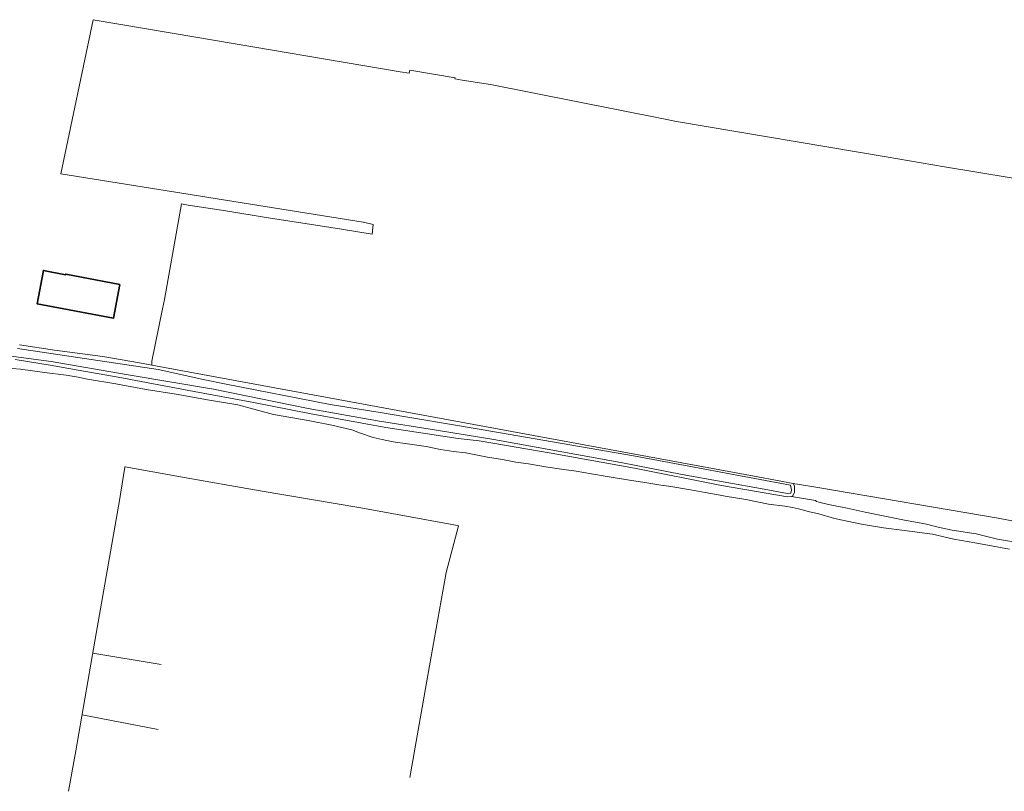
# Model space of a CAD drawing. Extents: x 150256 to 156914, y 461459 to 469481.
# Tile 729 of 731: x 155112 to 155385, y 468527 to 468741. Entities that reach past the tile are written whole.
import ezdxf

# ---------------------------------------------------------------- set-up
doc = ezdxf.new("R2010")
doc.units = 0
doc.header["$LTSCALE"] = 0.75
for name, color, linetype, lineweight in [('B-RO-GR-GRAS-GV', 251, 'CONTINUOUS', 13), ('B-RO-IE-TERREINAFSCHEIDING_KUNSTMATIG_MUUR-G', 251, 'IE-TERREINAFSCHEIDING-KUNSTMATIG-DICHT', 18), ('B-RO-OG-BEBOUWING-GV', 6, 'CONTINUOUS', 35), ('B-RO-OG-WATER_SLOOT-GV', 251, 'CONTINUOUS', 18)]:
    doc.layers.add(name, color=color, linetype=linetype, lineweight=lineweight)
doc.linetypes.add('IE-TERREINAFSCHEIDING-KUNSTMATIG-DICHT', pattern='A,8,-1,[82,NLCS.SHX,S=0.75,R=90,X=0,Y=0],-1', length=10)

msp = doc.modelspace()

# ---------------------------------------------------------------- linework, layer by layer
at = {"layer": 'B-RO-GR-GRAS-GV'}
for points in [[(155396.566, 468695.12), (155368.527, 468699.711), (155352.373, 468702.514), (155294.318, 468712.309), (155290.234, 468713.117), (155242.698, 468722.519), (155234.919, 468723.771), (155232.864, 468724.102), (155232.925, 468724.419), (155220.416, 468726.536), (155220.323, 468726.12), (155220.223, 468725.672), (155217.65, 468726.09), (155161.1, 468735.64), (155132.646, 468740.501), (155132.624, 468740.505), (155123.635, 468697.78), (155207.459, 468684.424), (155207.508, 468684.419), (155210.181, 468683.734), (155209.916, 468681.088), (155201.445, 468682.426), (155191.331, 468684.027), (155181.076, 468685.651), (155169.352, 468687.507), (155158.907, 468689.161), (155157.105, 468689.446), (155156.372, 468685.368), (155152.343, 468662.988), (155151.821, 468660.411), (155148.881, 468645.889), (155148.882, 468644.797), (155316.833, 468613.813), (155326.628, 468612.006), (155327.08, 468611.923), (155327.801, 468611.826), (155333.485, 468610.86), (155383.437, 468602.368), (155388.662, 468601.342)], [(155391.088, 468595.262), (155383.228, 468596.596), (155377.366, 468598.012), (155370.717, 468599.039), (155366.845, 468599.926), (155363.56, 468600.741), (155356.989, 468601.96), (155346.589, 468604.059), (155341.591, 468605.148), (155336.395, 468606.16), (155333.701, 468606.79), (155333.049, 468606.968), (155332.823, 468607.246), (155326.183, 468608.375), (155325.078, 468608.337), (155306.767, 468611.483), (155282.63, 468616.229), (155259.509, 468620.403), (155239.627, 468623.839), (155233.809, 468624.504), (155213.748, 468627.561), (155193.022, 468631.339), (155176.597, 468634.534), (155160.554, 468637.461), (155139.503, 468641.452), (155128.469, 468643.412), (155120.659, 468644.818), (155111.011, 468646.382)], [(155107.812, 468644.007), (155112.429, 468643.7), (155119.116, 468642.783), (155125.138, 468642.029), (155128.46, 468641.468), (155131.032, 468640.908), (155138.842, 468639.658), (155147.294, 468638.069), (155155.641, 468636.72), (155164.306, 468635.187), (155172.745, 468633.831), (155182.54, 468631.117), (155192.236, 468629.428), (155198.774, 468628.186), (155204.258, 468626.825), (155206.427, 468626.025), (155210.222, 468624.786), (155212.735, 468624.208), (155215.785, 468623.579), (155219.705, 468622.953), (155224.896, 468622.228), (155228.836, 468621.411), (155232.508, 468620.849), (155235.899, 468620.473), (155241.887, 468619.335), (155246.025, 468618.623), (155249.774, 468617.934), (155253.264, 468617.472), (155257.938, 468616.595), (155263.094, 468615.856), (155266.456, 468615.417), (155270.736, 468614.718), (155275.029, 468613.962), (155281.279, 468612.965), (155284.916, 468612.333), (155289.895, 468611.517), (155292.148, 468611.231), (155298.144, 468610.199), (155302.232, 468609.466), (155306.427, 468608.732), (155307.804, 468608.45), (155313.51, 468607.547), (155319.794, 468606.315), (155324.286, 468605.708), (155326.454, 468605.351), (155328.142, 468605.025), (155331.141, 468604.141), (155333.747, 468603.606), (155338.052, 468602.341), (155345.551, 468600.736), (155351.633, 468599.753), (155357.454, 468598.984), (155365.275, 468597.957), (155371.114, 468596.615), (155377.548, 468595.439), (155386.613, 468593.806)]]:
    msp.add_lwpolyline(points, dxfattribs=at)
at = {"layer": 'B-RO-IE-TERREINAFSCHEIDING_KUNSTMATIG_MUUR-G'}
for points in [[(155132.822, 468566.722), (155139.925, 468607.27), (155141.409, 468616.502), (155141.445, 468616.642), (155156.764, 468613.835), (155178.913, 468609.967), (155206.802, 468605.229), (155232.557, 468600.567), (155233.498, 468600.354), (155233.891, 468600.269), (155230.441, 468587.294), (155225.865, 468561.517), (155220.402, 468530.567)], [(155132.822, 468566.722), (155127.808, 468537.93), (155125.807, 468526.716)], [(155132.52, 468564.989), (155151.446, 468561.884)], [(155129.552, 468547.948), (155150.635, 468543.851)]]:
    msp.add_lwpolyline(points, dxfattribs=at)
at = {"layer": 'B-RO-OG-BEBOUWING-GV'}
msp.add_lwpolyline([(155140.014, 468667.096), (155124.993, 468669.961), (155124.97, 468669.839), (155118.802, 468671.016), (155117.045, 468661.803), (155138.233, 468657.762)], close=True, dxfattribs=at)
at = {"layer": 'B-RO-OG-WATER_SLOOT-GV'}
for points in [[(155111.011, 468646.382), (155120.659, 468644.818), (155128.469, 468643.412), (155139.503, 468641.452), (155160.554, 468637.461), (155176.597, 468634.534), (155193.022, 468631.339), (155213.748, 468627.561), (155233.809, 468624.504), (155239.627, 468623.839), (155259.509, 468620.403), (155282.63, 468616.229), (155306.767, 468611.483), (155325.078, 468608.337), (155326.183, 468608.375), (155326.567, 468608.599), (155326.955, 468609.603), (155326.988, 468610.425), (155326.978, 468611.247), (155326.699, 468611.942), (155326.628, 468612.006), (155316.833, 468613.813), (155148.882, 468644.797), (155145.44, 468645.41), (155135.322, 468647.227), (155121.91, 468648.934), (155112.224, 468650.415)], [(155111.63, 468649.376), (155150.608, 468643.559), (155163.536, 468640.715), (155169.032, 468639.642), (155198.313, 468633.927), (155212.727, 468631.6), (155240.135, 468626.946), (155282.409, 468619.706), (155325.848, 468611.497), (155326.171, 468610.14), (155325.977, 468609.364), (155325.072, 468609.235), (155318.608, 468610.463), (155295.855, 468614.535), (155278.854, 468617.832), (155243.69, 468624.167), (155227.789, 468626.817), (155211.37, 468629.402), (155192.172, 468632.764), (155165.928, 468638.129), (155142.334, 468642.137), (155120.939, 468645.756), (155093.79, 468649.441)], [(155093.79, 468649.441), (155120.939, 468645.756), (155142.334, 468642.137), (155165.928, 468638.129), (155192.172, 468632.764), (155211.37, 468629.402), (155227.789, 468626.817), (155243.69, 468624.167), (155278.854, 468617.832), (155295.855, 468614.535), (155318.608, 468610.463), (155325.072, 468609.235), (155325.977, 468609.364), (155326.171, 468610.14), (155325.848, 468611.497), (155282.409, 468619.706), (155240.135, 468626.946), (155212.727, 468631.6), (155198.313, 468633.927), (155169.032, 468639.642), (155163.536, 468640.715), (155150.608, 468643.559), (155111.63, 468649.376)]]:
    msp.add_lwpolyline(points, dxfattribs=at)

doc.saveas('drawing.dxf')
